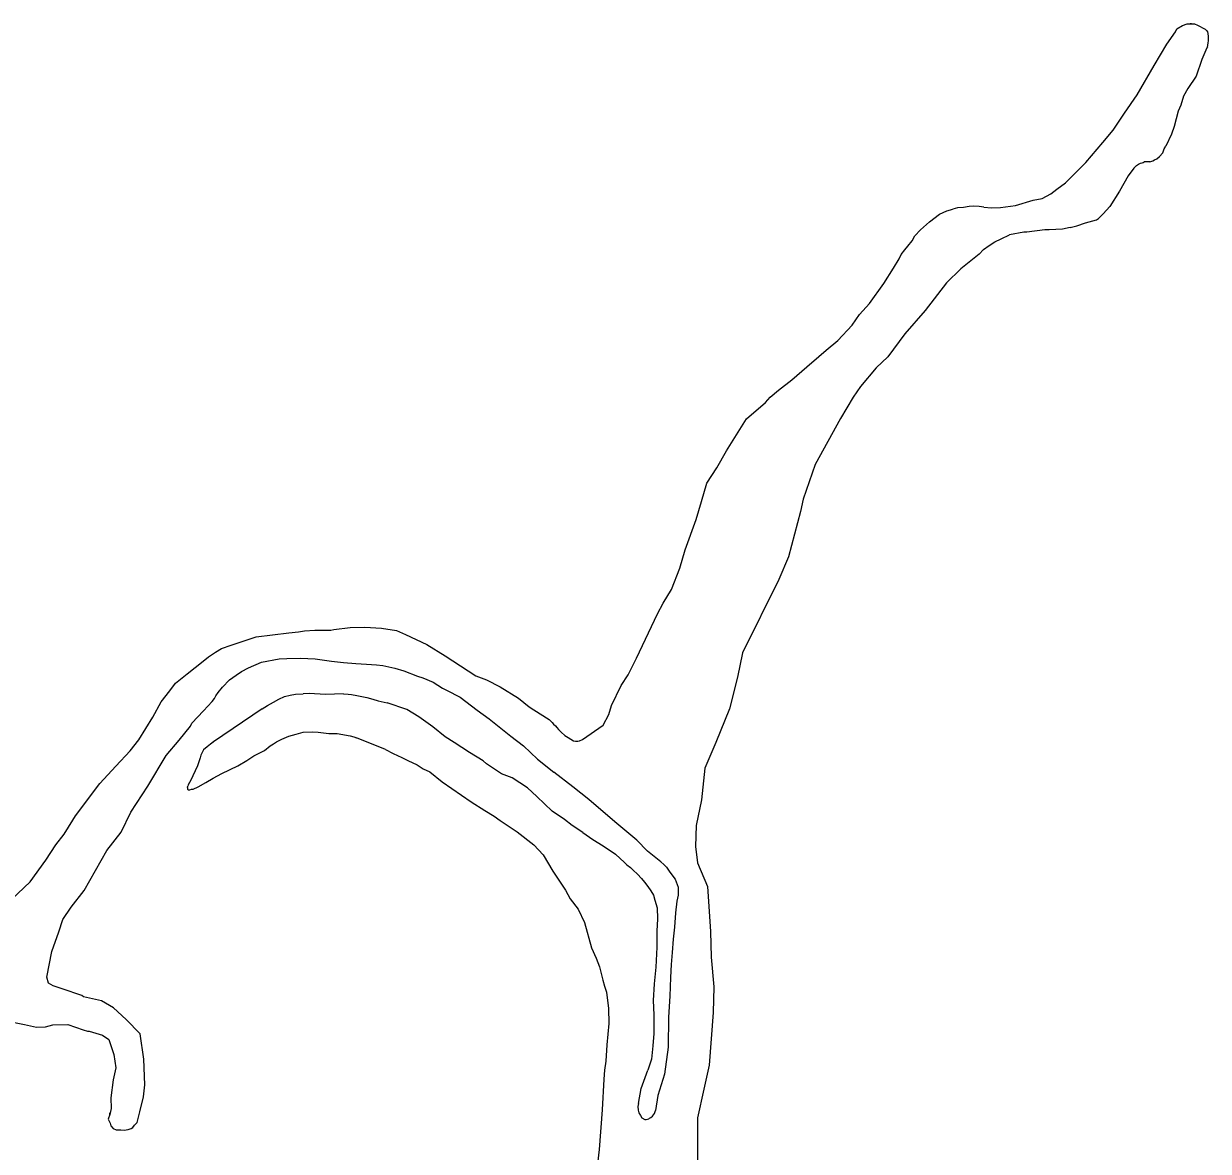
# Model space of a CAD drawing. Extents: x -939622 to -934222, y 1383701 to 1385301.
# Drawn here: x -936018.182 to -936015.809, y 1384170.955 to 1384173.214 of the extents above; entities that cross this region are included whole.
import ezdxf

# ---------------------------------------------------------------- set-up
doc = ezdxf.new("R2010")
doc.units = 0
doc.layers.add('Level 9', color=7, linetype='Continuous')

msp = doc.modelspace()

# ---------------------------------------------------------------- linework, layer by layer
at = {"layer": 'Level 9'}
for points in [[(-936016.2582, 1384172.8468), (-936016.2427, 1384172.8456), (-936016.2247, 1384172.8463), (-936016.1949, 1384172.8503), (-936016.1594, 1384172.8606), (-936016.1415, 1384172.8642), (-936016.1239, 1384172.8738), (-936016.1122, 1384172.8832), (-936016.0947, 1384172.8959), (-936016.0542, 1384172.9364), (-936016.0197, 1384172.9766), (-936015.9996, 1384173.0014), (-936015.9768, 1384173.0352), (-936015.9511, 1384173.0722), (-936015.9172, 1384173.1305), (-936015.8918, 1384173.1734), (-936015.8747, 1384173.1981), (-936015.8719, 1384173.2042), (-936015.8601, 1384173.2106), (-936015.8513, 1384173.2139), (-936015.8423, 1384173.2142), (-936015.8453, 1384173.2141), (-936015.8423, 1384173.2142), (-936015.8363, 1384173.2144), (-936015.8302, 1384173.2116), (-936015.8149, 1384173.2036)], [(-936015.8149, 1384173.2036), (-936015.8132, 1384173.2017), (-936015.8123, 1384173.2011), (-936015.8102, 1384173.1979), (-936015.8099, 1384173.1949), (-936015.809, 1384173.189), (-936015.809, 1384173.186), (-936015.8087, 1384173.1804), (-936015.8096, 1384173.1762), (-936015.8102, 1384173.1717), (-936015.8107, 1384173.1672)], [(-936015.8099, 1384173.1682), (-936015.8107, 1384173.1672), (-936015.8135, 1384173.1611), (-936015.8218, 1384173.1428), (-936015.8327, 1384173.1094), (-936015.8498, 1384173.0847), (-936015.8582, 1384173.0694), (-936015.8636, 1384173.0512), (-936015.8691, 1384173.039), (-936015.8771, 1384173.0087), (-936015.8825, 1384172.9934), (-936015.8936, 1384172.969)], [(-936015.9255, 1384172.9378), (-936015.9198, 1384172.9395), (-936015.9162, 1384172.9416), (-936015.9121, 1384172.9436), (-936015.9067, 1384172.9481), (-936015.8999, 1384172.9558), (-936015.8972, 1384172.9635), (-936015.8936, 1384172.969)], [(-936015.958, 1384172.9247), (-936015.9694, 1384172.9093), (-936015.9863, 1384172.8786), (-936016.0062, 1384172.8479)], [(-936015.958, 1384172.9247), (-936015.9548, 1384172.9282), (-936015.9524, 1384172.9303), (-936015.9483, 1384172.9327), (-936015.9444, 1384172.9347), (-936015.9412, 1384172.9359), (-936015.9394, 1384172.9365), (-936015.9375, 1384172.9374)], [(-936015.9255, 1384172.9378), (-936015.9375, 1384172.9374)], [(-936016.3964, 1384172.7892), (-936016.3849, 1384172.8016), (-936016.3674, 1384172.8172), (-936016.347, 1384172.833), (-936016.3323, 1384172.8395), (-936016.3204, 1384172.8429)], [(-936016.2582, 1384172.8468), (-936016.268, 1384172.8479), (-936016.2781, 1384172.8485), (-936016.2876, 1384172.8482), (-936016.2992, 1384172.8464), (-936016.3108, 1384172.8452), (-936016.3204, 1384172.8429)], [(-936016.0856, 1384172.806), (-936016.072, 1384172.8093), (-936016.0545, 1384172.8152), (-936016.0328, 1384172.8214), (-936016.0289, 1384172.8241), (-936016.0191, 1384172.8333), (-936016.0062, 1384172.8479)], [(-936016.0856, 1384172.806), (-936016.1005, 1384172.8025), (-936016.1274, 1384172.8016), (-936016.1363, 1384172.8013), (-936016.1721, 1384172.797), (-936016.1781, 1384172.7968), (-936016.2072, 1384172.7913)], [(-936016.4237, 1384172.7519), (-936016.4168, 1384172.7611), (-936016.4106, 1384172.7686), (-936016.4017, 1384172.7796), (-936016.3964, 1384172.7892)], [(-936016.2678, 1384172.7528), (-936016.2588, 1384172.7617), (-936016.2478, 1384172.77), (-936016.2362, 1384172.7775), (-936016.2235, 1384172.7837), (-936016.2072, 1384172.7913)], [(-936016.2678, 1384172.7528), (-936016.3043, 1384172.7233), (-936016.3333, 1384172.6952), (-936016.3762, 1384172.6396), (-936016.4165, 1384172.5931), (-936016.4509, 1384172.5469), (-936016.4741, 1384172.525), (-936016.5057, 1384172.4878), (-936016.5199, 1384172.4663), (-936016.5454, 1384172.4234), (-936016.5961, 1384172.3314), (-936016.6206, 1384172.2615), (-936016.6258, 1384172.2372), (-936016.6495, 1384172.1462), (-936016.6689, 1384172.1005), (-936016.7417, 1384171.9537), (-936016.752, 1384171.9053), (-936016.7677, 1384171.8416), (-936016.7953, 1384171.7745), (-936016.8175, 1384171.7227), (-936016.8242, 1384171.6593), (-936016.8344, 1384171.6079), (-936016.836, 1384171.5657), (-936016.8318, 1384171.5328)], [(-936016.5741, 1384172.5606), (-936016.5508, 1384172.5794), (-936016.5219, 1384172.6105), (-936016.5077, 1384172.632), (-936016.4875, 1384172.6538), (-936016.459, 1384172.6938), (-936016.4391, 1384172.7246), (-936016.4277, 1384172.743), (-936016.4237, 1384172.7519)], [(-936016.734, 1384172.4228), (-936016.6958, 1384172.4554), (-936016.6863, 1384172.4661), (-936016.6697, 1384172.48), (-936016.6433, 1384172.5011), (-936016.613, 1384172.5267), (-936016.5889, 1384172.5477), (-936016.5741, 1384172.5606)], [(-936016.9539, 1384171.9433), (-936016.9121, 1384172.0319), (-936016.9008, 1384172.0533), (-936016.8838, 1384172.081), (-936016.8673, 1384172.1236), (-936016.8566, 1384172.1601), (-936016.8348, 1384172.2209), (-936016.8241, 1384172.2574), (-936016.8134, 1384172.2938), (-936016.7935, 1384172.3245), (-936016.7737, 1384172.3583), (-936016.734, 1384172.4228)], [(-936017.6503, 1384171.9941), (-936017.6315, 1384171.9961), (-936017.6191, 1384171.9979), (-936017.5983, 1384171.9993), (-936017.5665, 1384171.9995)], [(-936017.5665, 1384171.9995), (-936017.5607, 1384172.0003), (-936017.5279, 1384172.0044), (-936017.498, 1384172.0054), (-936017.465, 1384172.0036), (-936017.4349, 1384171.9986), (-936017.4166, 1384171.9903), (-936017.374, 1384171.9707), (-936017.3373, 1384171.9479), (-936017.276, 1384171.908), (-936017.2548, 1384171.8997), (-936017.2273, 1384171.8857), (-936017.1906, 1384171.8629), (-936017.1691, 1384171.8456), (-936017.1599, 1384171.8399), (-936017.1293, 1384171.82)], [(-936017.7662, 1384171.969), (-936017.7159, 1384171.9858), (-936017.6831, 1384171.99), (-936017.6503, 1384171.9941)], [(-936017.822, 1384171.937), (-936017.8114, 1384171.9457), (-936017.7974, 1384171.9555), (-936017.7855, 1384171.9627), (-936017.7662, 1384171.969)], [(-936018.3192, 1384171.3397), (-936018.2906, 1384171.3767), (-936018.2761, 1384171.3923), (-936018.2558, 1384171.411), (-936018.2182, 1384171.4484), (-936018.1689, 1384171.4952), (-936018.1375, 1384171.5384), (-936018.1176, 1384171.5691), (-936018.1004, 1384171.5907), (-936018.0834, 1384171.6184), (-936018.0777, 1384171.6276), (-936018.0291, 1384171.6924), (-936017.9973, 1384171.7266), (-936017.9685, 1384171.7576), (-936017.9512, 1384171.7793), (-936017.9229, 1384171.8253), (-936017.906, 1384171.856), (-936017.8888, 1384171.8776), (-936017.8773, 1384171.893), (-936017.854, 1384171.9119), (-936017.822, 1384171.937)], [(-936017.8042, 1384171.8565), (-936017.7998, 1384171.8623), (-936017.7965, 1384171.8679), (-936017.7924, 1384171.8744), (-936017.7834, 1384171.8851), (-936017.7692, 1384171.8997), (-936017.7561, 1384171.9092), (-936017.7454, 1384171.9166), (-936017.7312, 1384171.924), (-936017.7051, 1384171.9351)], [(-936017.7051, 1384171.9351), (-936017.6698, 1384171.9417)], [(-936017.6698, 1384171.9417), (-936017.6544, 1384171.9426), (-936017.6271, 1384171.9431)], [(-936017.6271, 1384171.9431), (-936017.5976, 1384171.9419), (-936017.5648, 1384171.9371)], [(-936017.5648, 1384171.9371), (-936017.5409, 1384171.9346), (-936017.5164, 1384171.9327)], [(-936017.5164, 1384171.9327), (-936017.4948, 1384171.9309), (-936017.4749, 1384171.9297), (-936017.4624, 1384171.9286)], [(-936017.4624, 1384171.9286), (-936017.4383, 1384171.9234), (-936017.4201, 1384171.918)], [(-936017.062, 1384171.7802), (-936017.0211, 1384171.8087), (-936017.0098, 1384171.8301), (-936017.0045, 1384171.8484), (-936016.9849, 1384171.8881), (-936016.9707, 1384171.9096), (-936016.9539, 1384171.9433)], [(-936017.4201, 1384171.918), (-936017.3926, 1384171.9071), (-936017.3819, 1384171.9036), (-936017.3614, 1384171.8949), (-936017.3427, 1384171.8831), (-936017.3349, 1384171.8789)], [(-936017.3349, 1384171.8789), (-936017.3075, 1384171.8648), (-936017.2736, 1384171.839), (-936017.2491, 1384171.8218), (-936017.206, 1384171.7872), (-936017.1802, 1384171.7676)], [(-936017.9546, 1384171.0128), (-936017.9493, 1384171.034), (-936017.9414, 1384171.0644), (-936017.9392, 1384171.0885), (-936017.941, 1384171.1395), (-936017.9487, 1384171.1903), (-936017.9767, 1384171.2194), (-936018.0015, 1384171.2426), (-936018.0259, 1384171.2567), (-936018.0621, 1384171.2645), (-936018.0652, 1384171.2674), (-936018.1046, 1384171.281), (-936018.1228, 1384171.2864), (-936018.1319, 1384171.2921), (-936018.1353, 1384171.304), (-936018.1252, 1384171.3555), (-936018.1116, 1384171.395), (-936018.1034, 1384171.4193), (-936018.0863, 1384171.444), (-936018.0605, 1384171.4779), (-936018.0154, 1384171.5576), (-936017.9867, 1384171.5947), (-936017.9672, 1384171.6345), (-936017.9331, 1384171.6867), (-936017.8963, 1384171.7481), (-936017.8704, 1384171.7791), (-936017.8474, 1384171.8069), (-936017.8446, 1384171.813), (-936017.8215, 1384171.8379), (-936017.8042, 1384171.8565)], [(-936017.7043, 1384171.8419), (-936017.6933, 1384171.8482), (-936017.6811, 1384171.8553), (-936017.6707, 1384171.8612), (-936017.6592, 1384171.8663), (-936017.6476, 1384171.869), (-936017.6372, 1384171.871), (-936017.6221, 1384171.8719)], [(-936017.5413, 1384171.8717), (-936017.5771, 1384171.8705), (-936017.6101, 1384171.8723), (-936017.6221, 1384171.8719)], [(-936017.5413, 1384171.8717), (-936017.532, 1384171.871), (-936017.5249, 1384171.8701), (-936017.5142, 1384171.8681), (-936017.4946, 1384171.8645), (-936017.4821, 1384171.8612), (-936017.4714, 1384171.8577), (-936017.4538, 1384171.8537)], [(-936017.7043, 1384171.8419), (-936017.8014, 1384171.7755)], [(-936017.0615, 1384171.5939), (-936017.083, 1384171.6082), (-936017.0983, 1384171.6197), (-936017.1229, 1384171.6369), (-936017.1538, 1384171.6658), (-936017.1724, 1384171.6832), (-936017.203, 1384171.7032), (-936017.2243, 1384171.7115), (-936017.2549, 1384171.7314), (-936017.2611, 1384171.7372), (-936017.2887, 1384171.7543), (-936017.3193, 1384171.7743), (-936017.3377, 1384171.7856), (-936017.3623, 1384171.8058), (-936017.39, 1384171.8259), (-936017.4144, 1384171.8401), (-936017.4538, 1384171.8537)], [(-936017.1293, 1384171.82), (-936017.1232, 1384171.8142), (-936017.1202, 1384171.8109), (-936017.1167, 1384171.8076), (-936017.114, 1384171.8044), (-936017.1104, 1384171.8002), (-936017.1051, 1384171.7946), (-936017.0974, 1384171.788), (-936017.0908, 1384171.7842), (-936017.0855, 1384171.7806), (-936017.0804, 1384171.7773), (-936017.076, 1384171.7767), (-936017.0715, 1384171.7767), (-936017.0683, 1384171.7776), (-936017.062, 1384171.7802)], [(-936017.6877, 1384171.7674), (-936017.6816, 1384171.7714), (-936017.675, 1384171.7755), (-936017.6649, 1384171.7809), (-936017.6507, 1384171.7868), (-936017.6358, 1384171.791), (-936017.6216, 1384171.7946), (-936017.6038, 1384171.7957), (-936017.5919, 1384171.7946), (-936017.5705, 1384171.7922), (-936017.5539, 1384171.7922), (-936017.5275, 1384171.7874)], [(-936017.5275, 1384171.7874), (-936017.5203, 1384171.7853), (-936017.5147, 1384171.7836)], [(-936017.4566, 1384171.76), (-936017.5147, 1384171.7836)], [(-936017.8014, 1384171.7755), (-936017.8075, 1384171.7711), (-936017.8143, 1384171.7654), (-936017.8212, 1384171.7592), (-936017.8268, 1384171.7488), (-936017.8283, 1384171.7435), (-936017.8336, 1384171.7274), (-936017.8431, 1384171.7072), (-936017.8466, 1384171.6988)], [(-936017.8423, 1384171.6809), (-936017.832, 1384171.6857), (-936017.8169, 1384171.6943), (-936017.802, 1384171.7026), (-936017.7845, 1384171.7118), (-936017.753, 1384171.7276), (-936017.7349, 1384171.7383), (-936017.7209, 1384171.7475), (-936017.699, 1384171.7582), (-936017.6877, 1384171.7674)], [(-936017.8014, 1384171.7755), (-936017.8025, 1384171.7744)], [(-936017.4566, 1384171.76), (-936017.4413, 1384171.752)], [(-936017.1802, 1384171.7676), (-936017.1525, 1384171.7409), (-936017.1196, 1384171.7151)], [(-936017.4413, 1384171.752), (-936017.4242, 1384171.7445), (-936017.412, 1384171.7383), (-936017.3936, 1384171.7297), (-936017.3812, 1384171.7216), (-936017.3682, 1384171.7155)], [(-936017.3682, 1384171.7155), (-936017.3435, 1384171.6953), (-936017.2852, 1384171.6552)], [(-936016.8997, 1384171.5297), (-936016.9057, 1384171.5348), (-936016.9318, 1384171.5562), (-936016.9532, 1384171.5788), (-936016.9977, 1384171.615), (-936017.0494, 1384171.6602), (-936017.0815, 1384171.6857), (-936017.1196, 1384171.7151)], [(-936017.8524, 1384171.6892), (-936017.8532, 1384171.687), (-936017.8541, 1384171.6853), (-936017.8538, 1384171.6835), (-936017.8535, 1384171.6808), (-936017.8518, 1384171.6793), (-936017.8491, 1384171.6796), (-936017.8458, 1384171.6805), (-936017.8423, 1384171.6809)], [(-936017.8466, 1384171.6988), (-936017.8523, 1384171.6896), (-936017.8524, 1384171.6892)], [(-936017.2852, 1384171.6552), (-936017.2577, 1384171.6382)], [(-936017.2577, 1384171.6382), (-936017.2393, 1384171.6268), (-936017.227, 1384171.6182), (-936017.1933, 1384171.5953), (-936017.1595, 1384171.5695), (-936017.1408, 1384171.5491), (-936017.1217, 1384171.5167), (-936017.0964, 1384171.4785), (-936017.0868, 1384171.4608), (-936017.0711, 1384171.4403), (-936017.0582, 1384171.4137), (-936017.0445, 1384171.3631), (-936017.0348, 1384171.3424), (-936017.0282, 1384171.3246), (-936017.0213, 1384171.2978), (-936017.0179, 1384171.2859), (-936017.0145, 1384171.274), (-936017.0103, 1384171.2411), (-936017.0093, 1384171.2111), (-936017.0138, 1384171.1688), (-936017.0157, 1384171.1357), (-936017.018, 1384171.1176), (-936017.0199, 1384171.1)], [(-936017.0615, 1384171.5939), (-936017.0417, 1384171.5797), (-936017.0212, 1384171.5672), (-936016.9965, 1384171.5506), (-936016.9784, 1384171.5336)], [(-936016.9784, 1384171.5336), (-936016.9735, 1384171.5293), (-936016.9664, 1384171.524), (-936016.9608, 1384171.5186), (-936016.9521, 1384171.5106), (-936016.9441, 1384171.5017), (-936016.9382, 1384171.4943), (-936016.9314, 1384171.486), (-936016.9251, 1384171.4768), (-936016.9204, 1384171.4682), (-936016.9171, 1384171.4581), (-936016.9129, 1384171.4429), (-936016.9118, 1384171.4212)], [(-936016.8997, 1384171.5297), (-936016.8941, 1384171.5244), (-936016.8887, 1384171.5167), (-936016.8816, 1384171.5066), (-936016.8769, 1384171.5007), (-936016.8709, 1384171.4846), (-936016.8709, 1384171.4686), (-936016.8733, 1384171.4561), (-936016.8757, 1384171.433), (-936016.878, 1384171.4044), (-936016.881, 1384171.3801), (-936016.8825, 1384171.3537)], [(-936016.8318, 1384171.5328), (-936016.8122, 1384171.4854)], [(-936016.8122, 1384171.4854), (-936016.8061, 1384171.3955)], [(-936016.9118, 1384171.4212), (-936016.9135, 1384171.396), (-936016.9135, 1384171.3639), (-936016.9153, 1384171.3241), (-936016.9189, 1384171.2908), (-936016.9207, 1384171.257), (-936016.9195, 1384171.2285), (-936016.9195, 1384171.1911), (-936016.9213, 1384171.1667), (-936016.9242, 1384171.14), (-936016.9312, 1384171.1176)], [(-936016.8061, 1384171.3955), (-936016.8043, 1384171.3444), (-936016.7992, 1384171.2845), (-936016.8005, 1384171.2334), (-936016.8088, 1384171.1279), (-936016.8191, 1384171.0795), (-936016.832, 1384171.0219), (-936016.8321, 1384170.9378)], [(-936016.8825, 1384171.3537), (-936016.8847, 1384171.3296), (-936016.8863, 1384171.3035)], [(-936016.8863, 1384171.3035), (-936016.8875, 1384171.266), (-936016.89, 1384171.2239)], [(-936018.2071, 1384171.2144), (-936018.18, 1384171.2093), (-936018.1558, 1384171.2041), (-936018.1379, 1384171.2048), (-936018.123, 1384171.2083), (-936018.0931, 1384171.2093), (-936018.0628, 1384171.1984), (-936018.0537, 1384171.1957), (-936018.0507, 1384171.1958), (-936018.0235, 1384171.1877), (-936018.0112, 1384171.1791), (-936018.0012, 1384171.1494), (-936017.9973, 1384171.1225), (-936018.0024, 1384171.0983), (-936018.0072, 1384171.0621), (-936018.0064, 1384171.041), (-936018.009, 1384171.0289), (-936018.0091, 1384171.0319)], [(-936016.89, 1384171.2239), (-936016.8909, 1384171.1641), (-936016.898, 1384171.1098), (-936016.9115, 1384171.0672), (-936016.9164, 1384171.037)], [(-936017.0199, 1384171.1), (-936017.0227, 1384171.0382), (-936017.0286, 1384170.9586), (-936017.0381, 1384170.8779), (-936017.0417, 1384170.8113), (-936017.0571, 1384170.7258), (-936017.0738, 1384170.6391), (-936017.0753, 1384170.6018)], [(-936016.9498, 1384171.0509), (-936016.9449, 1384171.0811), (-936016.9312, 1384171.1176)], [(-936016.9498, 1384171.0509), (-936016.9513, 1384171.0446), (-936016.951, 1384171.0375), (-936016.9495, 1384171.0322), (-936016.9462, 1384171.0268), (-936016.9435, 1384171.0221), (-936016.9376, 1384171.0191), (-936016.9346, 1384171.0191), (-936016.9296, 1384171.02), (-936016.9278, 1384171.0216)], [(-936018.009, 1384171.0289), (-936018.0123, 1384171.0197), (-936018.0087, 1384171.0114), (-936018.0069, 1384171.006), (-936018.0027, 1384171.0007), (-936017.9962, 1384170.9983), (-936017.9873, 1384170.9983), (-936017.9802, 1384170.9977), (-936017.9725, 1384170.9989), (-936017.9665, 1384171.0007), (-936017.9629, 1384171.0031), (-936017.9594, 1384171.0072), (-936017.9546, 1384171.0128)], [(-936016.9278, 1384171.0216), (-936016.9254, 1384171.0227), (-936016.9224, 1384171.0256), (-936016.9201, 1384171.0283), (-936016.9183, 1384171.0307), (-936016.9164, 1384171.037)]]:
    msp.add_lwpolyline(points, dxfattribs=at)

doc.saveas('drawing.dxf')
